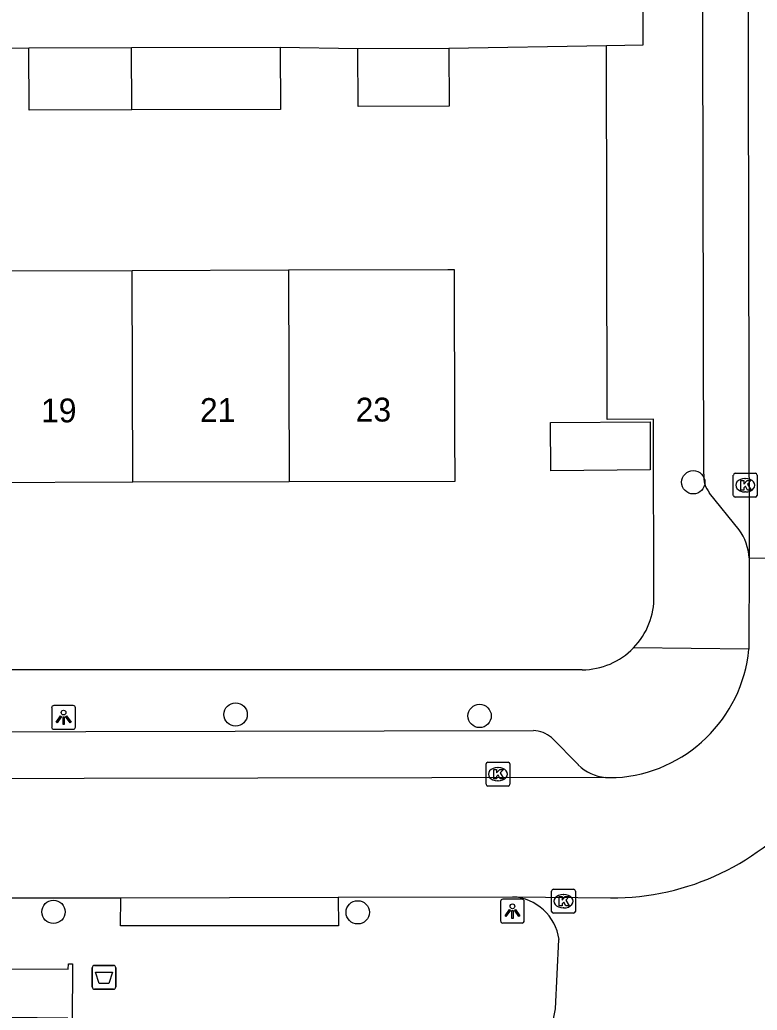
# Model space of a CAD drawing. Extents: x 160732 to 162105, y 387428 to 388479.
# Drawn here: x 161396.74 to 161427.67, y 387899.7 to 387941.22 of the extents above; entities that cross this region are included whole.
import ezdxf

# ---------------------------------------------------------------- set-up
doc = ezdxf.new("R2010")
doc.units = 0
for name, color, linetype in [('IMGEO_Afvalbak', 7, 'Continuous'), ('IMGEO_Boom', 7, 'Continuous'), ('IMGEO_Kolk', 7, 'Continuous'), ('IMGEO_Lichtpunt', 7, 'Continuous'), ('IMGEO_Pand', 7, 'Continuous'), ('IMGEO_Pand_nummerreeks', 7, 'Continuous'), ('IMGEO_Rijbaan_lokaal_open', 7, 'Continuous'), ('IMGEO_Voetpad_open', 7, 'Continuous')]:
    doc.layers.add(name, color=color, linetype=linetype)

msp = doc.modelspace()

# ---------------------------------------------------------------- linework, layer by layer
at = {"layer": 'IMGEO_Afvalbak'}
for p, q in [((161399.779, 387900.674), (161399.779, 387901.474)), ((161399.779, 387901.474), (161399.779, 387900.674)), ((161399.879, 387901.574), (161400.669, 387901.574)), ((161400.669, 387901.574), (161399.879, 387901.574)), ((161400.769, 387901.474), (161400.769, 387900.674)), ((161400.769, 387900.674), (161400.769, 387901.474)), ((161400.669, 387900.574), (161399.879, 387900.574)), ((161399.879, 387900.574), (161400.669, 387900.574))]:
    msp.add_line(p, q, dxfattribs=at)
msp.add_lwpolyline([(161399.922, 387901.288), (161400.626, 387901.288), (161400.477, 387900.818), (161400.071, 387900.818), (161399.922, 387901.288)], dxfattribs=at)
for centre, start, end in [((161399.879, 387901.474), 90, 180), ((161399.879, 387901.474), 90, 180), ((161400.669, 387901.474), 0, 90), ((161400.669, 387901.474), 360, 90), ((161399.879, 387900.674), 180, 270), ((161399.879, 387900.674), 180, 270), ((161400.669, 387900.674), 270, 0), ((161400.669, 387900.674), 270, 0)]:
    msp.add_arc(centre, 0.1, start, end, dxfattribs=at)
at = {"layer": 'IMGEO_Boom'}
for centre in [(161424.988, 387921.832), (161405.792, 387912.096), (161416.026, 387912.034), (161398.151, 387903.818), (161410.915, 387903.799)]:
    msp.add_circle(centre, 0.489, dxfattribs=at)
at = {"layer": 'IMGEO_Kolk'}
for p, q in [((161426.744, 387922.208), (161427.596, 387922.208)), ((161426.669, 387921.282), (161426.669, 387922.134)), ((161427.157, 387921.988), (161427.182, 387921.988)), ((161427.67, 387922.134), (161427.67, 387921.282)), ((161427.18, 387921.428), (161427.155, 387921.428)), ((161427.596, 387921.208), (161426.744, 387921.208)), ((161416.296, 387909.168), (161416.296, 387910.02)), ((161416.371, 387910.094), (161417.223, 387910.094)), ((161416.784, 387909.874), (161416.809, 387909.874)), ((161417.297, 387910.02), (161417.297, 387909.168)), ((161416.807, 387909.314), (161416.782, 387909.314)), ((161417.223, 387909.094), (161416.371, 387909.094)), ((161419.12, 387904.765), (161419.972, 387904.765)), ((161419.045, 387903.839), (161419.045, 387904.691)), ((161419.533, 387904.545), (161419.558, 387904.545)), ((161420.046, 387904.691), (161420.046, 387903.839)), ((161419.556, 387903.985), (161419.531, 387903.985)), ((161419.972, 387903.765), (161419.12, 387903.765))]:
    msp.add_line(p, q, dxfattribs=at)
for points in [[(161426.744, 387922.208), (161427.596, 387922.208)], [(161426.669, 387921.282), (161426.669, 387922.134)], [(161426.99, 387921.908), (161427.113, 387921.908), (161427.113, 387921.757), (161427.243, 387921.908), (161427.407, 387921.908), (161427.261, 387921.757), (161427.414, 387921.508), (161427.262, 387921.508), (161427.177, 387921.672), (161427.113, 387921.605), (161427.113, 387921.508), (161426.99, 387921.508), (161426.99, 387921.908)], [(161427.67, 387922.134), (161427.67, 387921.282)], [(161427.596, 387921.208), (161426.744, 387921.208)], [(161416.296, 387909.168), (161416.296, 387910.02)], [(161416.371, 387910.094), (161417.223, 387910.094)], [(161416.617, 387909.794), (161416.74, 387909.794), (161416.74, 387909.643), (161416.87, 387909.794), (161417.034, 387909.794), (161416.888, 387909.643), (161417.041, 387909.394), (161416.889, 387909.394), (161416.804, 387909.558), (161416.74, 387909.491), (161416.74, 387909.394), (161416.617, 387909.394), (161416.617, 387909.794)], [(161417.297, 387910.02), (161417.297, 387909.168)], [(161417.223, 387909.094), (161416.371, 387909.094)], [(161419.12, 387904.765), (161419.972, 387904.765)], [(161419.045, 387903.839), (161419.045, 387904.691)], [(161419.366, 387904.465), (161419.489, 387904.465), (161419.489, 387904.314), (161419.619, 387904.465), (161419.783, 387904.465), (161419.637, 387904.314), (161419.79, 387904.065), (161419.638, 387904.065), (161419.553, 387904.229), (161419.489, 387904.162), (161419.489, 387904.065), (161419.366, 387904.065), (161419.366, 387904.465)], [(161420.046, 387904.691), (161420.046, 387903.839)], [(161419.972, 387903.765), (161419.12, 387903.765)]]:
    msp.add_lwpolyline(points, dxfattribs=at)
for centre, start, end in [((161426.746, 387922.132), 91.552, 178.448), ((161426.746, 387922.132), 91.552, 178.448), ((161427.594, 387922.132), 1.552, 88.448), ((161427.594, 387922.132), 1.552, 88.448), ((161426.746, 387921.284), 181.552, 268.448), ((161426.746, 387921.284), 181.552, 268.448), ((161427.594, 387921.284), 271.552, 358.448), ((161427.594, 387921.284), 271.552, 358.448), ((161416.373, 387910.018), 91.552, 178.448), ((161416.373, 387910.018), 91.552, 178.448), ((161417.221, 387910.018), 1.552, 88.448), ((161417.221, 387910.018), 1.552, 88.448), ((161416.373, 387909.17), 181.552, 268.448), ((161416.373, 387909.17), 181.552, 268.448), ((161417.221, 387909.17), 271.552, 358.448), ((161417.221, 387909.17), 271.552, 358.448), ((161419.122, 387904.689), 91.552, 178.448), ((161419.122, 387904.689), 91.552, 178.448), ((161419.97, 387904.689), 1.552, 88.448), ((161419.97, 387904.689), 1.552, 88.448), ((161419.122, 387903.841), 181.552, 268.448), ((161419.122, 387903.841), 181.552, 268.448), ((161419.97, 387903.841), 271.552, 358.448), ((161419.97, 387903.841), 271.552, 358.448)]:
    msp.add_arc(centre, 0.0765, start, end, dxfattribs=at)
for centre, major_axis, ratio, start_param, end_param in [((161427.156, 387921.708), (-0.387, 0.002), 0.722429, 4.712389, 7.853982), ((161427.181, 387921.708), (-0.39, 0.002), 0.717154, 1.570796, 4.712389), ((161416.783, 387909.594), (-0.387, 0.002), 0.722429, 4.712389, 7.853982), ((161416.808, 387909.594), (-0.39, 0.002), 0.717154, 1.570796, 4.712389), ((161419.532, 387904.265), (-0.387, 0.002), 0.722429, 4.712389, 7.853982), ((161419.557, 387904.265), (-0.39, 0.002), 0.717154, 1.570796, 4.712389)]:
    msp.add_ellipse(centre, major_axis=major_axis, ratio=ratio, start_param=start_param, end_param=end_param, dxfattribs=at)
at = {"layer": 'IMGEO_Lichtpunt'}
for p, q in [((161398.077, 387912.377), (161398.077, 387911.57)), ((161398.077, 387912.377), (161398.077, 387911.57)), ((161398.979, 387912.472), (161398.171, 387912.472)), ((161398.979, 387912.472), (161398.171, 387912.472)), ((161399.073, 387911.57), (161399.073, 387912.377)), ((161399.073, 387911.57), (161399.073, 387912.377)), ((161398.171, 387911.476), (161398.979, 387911.476)), ((161398.171, 387911.476), (161398.979, 387911.476)), ((161417.808, 387904.348), (161417, 387904.348)), ((161417.808, 387904.348), (161417, 387904.348)), ((161416.906, 387904.253), (161416.906, 387903.446)), ((161416.906, 387904.253), (161416.906, 387903.446)), ((161417.902, 387903.446), (161417.902, 387904.253)), ((161417.902, 387903.446), (161417.902, 387904.253)), ((161417, 387903.352), (161417.808, 387903.352)), ((161417, 387903.352), (161417.808, 387903.352))]:
    msp.add_line(p, q, dxfattribs=at)
for points in [[(161398.451, 387912.041), (161398.49, 387912.013), (161398.302, 387911.751), (161398.264, 387911.778), (161398.451, 387912.041)], [(161398.553, 387911.993), (161398.6, 387911.993), (161398.6, 387911.671), (161398.553, 387911.671), (161398.553, 387911.993)], [(161398.663, 387912.013), (161398.701, 387912.04), (161398.888, 387911.778), (161398.849, 387911.75), (161398.663, 387912.013)], [(161417.28, 387903.917), (161417.319, 387903.889), (161417.131, 387903.627), (161417.093, 387903.654), (161417.28, 387903.917)], [(161417.492, 387903.889), (161417.53, 387903.916), (161417.717, 387903.654), (161417.678, 387903.626), (161417.492, 387903.889)], [(161417.382, 387903.869), (161417.429, 387903.869), (161417.429, 387903.547), (161417.382, 387903.547), (161417.382, 387903.869)]]:
    msp.add_lwpolyline(points, dxfattribs=at)
for centre in [(161398.576, 387912.175), (161417.405, 387904.051)]:
    msp.add_circle(centre, 0.0994, dxfattribs=at)
for centre, start, end in [((161398.171, 387912.377), 90, 180), ((161398.171, 387912.377), 90, 180), ((161398.979, 387912.377), 0, 90), ((161398.979, 387912.377), 0, 90), ((161398.171, 387911.57), 180, 270), ((161398.171, 387911.57), 180, 270), ((161398.979, 387911.57), 270, 0), ((161398.979, 387911.57), 270, 360), ((161417, 387904.253), 90, 180), ((161417, 387904.253), 90, 180), ((161417.808, 387904.253), 0, 90), ((161417.808, 387904.253), 0, 90), ((161417, 387903.446), 180, 270), ((161417, 387903.446), 180, 270), ((161417.808, 387903.446), 270, 0), ((161417.808, 387903.446), 270, 360)]:
    msp.add_arc(centre, 0.0946, start, end, dxfattribs=at)
at = {"layer": 'IMGEO_Pand'}
for points in [[(161397.125, 387940.047), (161401.43, 387940.061)], [(161401.438, 387937.447), (161397.134, 387937.433), (161397.125, 387940.047)], [(161401.43, 387940.061), (161407.665, 387940.082)], [(161401.438, 387937.447), (161401.43, 387940.061)], [(161407.665, 387940.082), (161407.673, 387937.468), (161401.438, 387937.447)], [(161414.737, 387940.031), (161414.745, 387937.599), (161410.931, 387937.588), (161410.923, 387940.019)], [(161410.923, 387940.019), (161414.737, 387940.031)], [(161394.905, 387930.7), (161401.459, 387930.717)], [(161401.459, 387930.717), (161408.014, 387930.735)], [(161401.486, 387921.832), (161401.459, 387930.595), (161401.459, 387930.717)], [(161408.014, 387930.735), (161414.688, 387930.752), (161414.957, 387930.753), (161414.977, 387923.869), (161414.983, 387921.868), (161408.041, 387921.85)], [(161408.014, 387930.735), (161408.014, 387930.615), (161408.041, 387921.85)], [(161423.176, 387924.372), (161423.183, 387922.349), (161419.01, 387922.31), (161419.003, 387924.333), (161423.176, 387924.372)], [(161401.486, 387921.832), (161394.932, 387921.815)], [(161408.041, 387921.85), (161401.486, 387921.832)], [(161398.937, 387899.141), (161398.757, 387899.142), (161398.759, 387899.362), (161396.189, 387899.383), (161396.205, 387901.431), (161398.775, 387901.422), (161398.776, 387901.642), (161398.956, 387901.641), (161398.937, 387899.141)]]:
    msp.add_lwpolyline(points, dxfattribs=at)
at = {"layer": 'IMGEO_Rijbaan_lokaal_open'}
for points in [[(161427.158, 388006.474), (161427.337, 387918.667)], [(161427.337, 387918.667), (161427.323, 387914.834)], [(161427.337, 387918.667), (161432.347, 387918.649)], [(161421.301, 387909.451), (161377.562, 387909.37)], [(161421.301, 387909.451), (161421.748, 387909.447)], [(161396.147, 387904.412), (161400.984, 387904.413)], [(161400.984, 387904.413), (161410.092, 387904.434)], [(161410.092, 387904.434), (161417.417, 387904.446)], [(161417.417, 387904.446), (161421.523, 387904.402)]]:
    msp.add_lwpolyline(points, dxfattribs=at)
for centre, radius, start, end in [((161421.382, 387915.404), 5.969, 273.5182, 354.5167), ((161421.586, 387914.973), 10.571, 269.6593, 321.4216)]:
    msp.add_arc(centre, radius, start, end, dxfattribs=at)
at = {"layer": 'IMGEO_Voetpad_open'}
for points in [[(161425.433, 387922.175), (161425.323, 387971.695), (161425.506, 388030.122), (161425.472, 388044.338)], [(161421.348, 387940.143), (161422.887, 387940.174), (161422.883, 387942.917)], [(161392.625, 387940.032), (161397.125, 387940.047)], [(161407.665, 387940.082), (161410.923, 387940.019)], [(161414.737, 387940.031), (161421.348, 387940.143)], [(161423.341, 387917.068), (161423.318, 387923.889), (161423.316, 387924.482), (161421.384, 387924.464), (161421.348, 387940.143)], [(161426.915, 387919.838), (161425.676, 387921.382)], [(161427.323, 387914.834), (161422.481, 387914.89)], [(161420.33, 387913.965), (161396.227, 387913.963), (161377.968, 387913.931)], [(161380.725, 387911.343), (161418.281, 387911.42)], [(161419.047, 387911.129), (161420.168, 387909.981)], [(161410.092, 387904.434), (161410.107, 387903.236), (161400.963, 387903.235), (161400.984, 387904.413)], [(161418.858, 387897.981), (161419.213, 387899.755), (161419.357, 387902.666)]]:
    msp.add_lwpolyline(points, dxfattribs=at)
for centre, radius, start, end in [((161426.465, 387922.058), 1.039, 173.5119, 220.5615), ((161424.996, 387918.485), 2.348, 4.4473, 35.1885), ((161420.3, 387917.01), 3.042, 315.8157, 1.0904), ((161420.293, 387917.015), 3.051, 270.7013, 315.8373), ((161418.208, 387910.074), 1.348, 51.4991, 86.8978), ((161421.527, 387911.411), 1.973, 226.4468, 263.4143), ((161417.31, 387902.382), 2.067, 7.8973, 87.0284)]:
    msp.add_arc(centre, radius, start, end, dxfattribs=at)

# ---------------------------------------------------------------- texts
at = {"layer": 'IMGEO_Pand_nummerreeks'}
for s, p in [('19', (161397.633, 387924.342)), ('21', (161404.298, 387924.36)), ('23', (161410.829, 387924.377))]:
    msp.add_text(s, height=1, rotation=0.1509, dxfattribs=at).set_placement(p)

doc.saveas('drawing.dxf')
